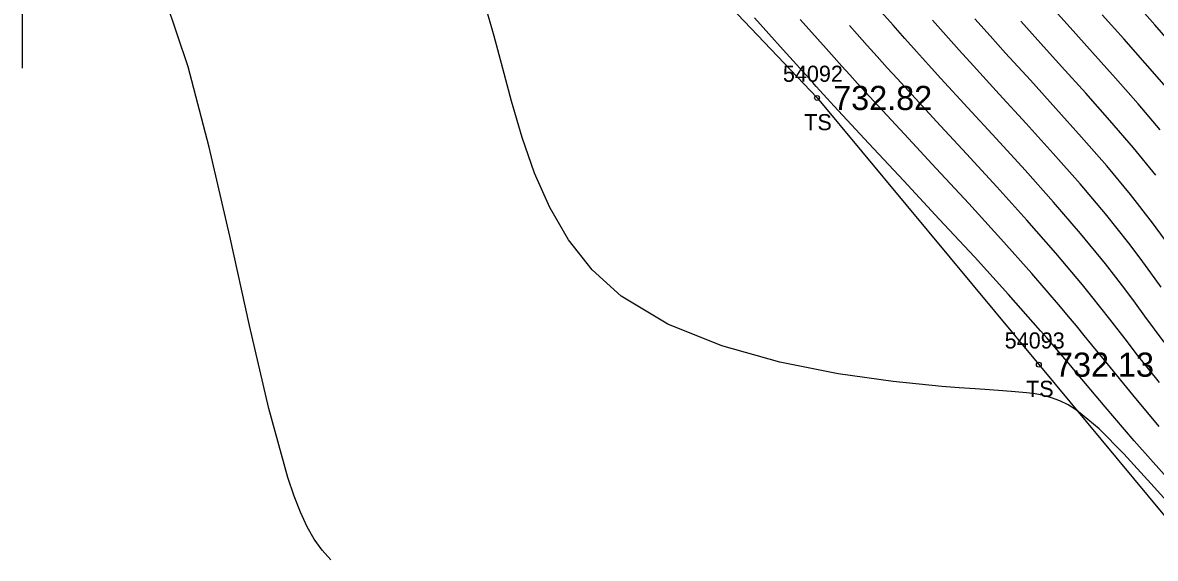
# Model space of a CAD drawing. Extents: x 1378535 to 1380697, y 997729 to 1000024.
# Drawn here: x 1379524.8 to 1379595, y 998967.1 to 999000.3 of the extents above; entities that cross this region are included whole.
import ezdxf

# ---------------------------------------------------------------- set-up
doc = ezdxf.new("R2010")
doc.units = 0
for name, color, linetype in [('RD_DTM_BkLn2', 7, 'Continuous'), ('RD_DTM_BkLn_txCode', 7, 'Continuous'), ('RD_DTM_Major1', 7, 'Continuous'), ('RD_DTM_Minor1', 7, 'Continuous'), ('RD_EX_Misc', 7, 'Continuous'), ('RD_EX_TX_Misc_ELEV', 7, 'Continuous'), ('RD_SMD_Locator', 7, 'Continuous')]:
    doc.layers.add(name, color=color, linetype=linetype)

msp = doc.modelspace()

# ---------------------------------------------------------------- linework, layer by layer
at = {"layer": 'RD_DTM_BkLn2'}
msp.add_lwpolyline([(1379549.178, 999022.196), (1379561.654, 999008.614), (1379573.991, 998995.636), (1379587.739, 998979.101), (1379600.39, 998963.869), (1379618.836, 998956.235), (1379632.894, 998950.83), (1379660.439, 998956.621)], dxfattribs=at)
at = {"layer": 'RD_DTM_Major1'}
for points in [[(1379595.257, 998993.65), (1379593.894, 998995.263), (1379592.49, 998996.864), (1379591.072, 998998.447), (1379589.669, 999000.004), (1379588.519, 999001.289)], [(1379595.207, 998977.992), (1379593.776, 998979.8), (1379593.223, 998980.512), (1379592.137, 998981.917), (1379591.588, 998982.619), (1379591.027, 998983.328), (1379590.445, 998984.048), (1379588.791, 998986.014), (1379587.002, 998988.051), (1379585.134, 998990.118), (1379583.245, 998992.175), (1379581.391, 998994.181), (1379579.629, 998996.096), (1379578.977, 998996.812), (1379578.342, 998997.513), (1379577.718, 998998.206), (1379577.1, 998998.897), (1379576.482, 998999.593), (1379576.007, 999000.13)]]:
    msp.add_lwpolyline(points, dxfattribs=at)
at = {"layer": 'RD_DTM_Minor1'}
for points in [[(1379543.855, 998966.998), (1379543.312, 998967.592), (1379542.824, 998968.274), (1379542.38, 998969.055), (1379541.968, 998969.945), (1379541.577, 998970.954), (1379541.196, 998972.094), (1379540.019, 998976.377), (1379538.819, 998981.522), (1379537.587, 998987.073), (1379536.32, 998992.575), (1379535.011, 998997.572), (1379533.653, 999001.609)], [(1379596.175, 998998.736), (1379594.924, 999000.162), (1379593.658, 999001.589)], [(1379596.499, 998969.719), (1379594.685, 998971.723), (1379593.007, 998973.568), (1379591.47, 998975.13), (1379590.081, 998976.281), (1379589.55, 998976.611), (1379589.037, 998976.863), (1379588.531, 998977.05), (1379588.023, 998977.185), (1379587.506, 998977.282), (1379586.968, 998977.354), (1379586.266, 998977.425), (1379585.51, 998977.484), (1379584.687, 998977.539), (1379583.788, 998977.597), (1379582.8, 998977.663), (1379581.714, 998977.747), (1379578.711, 998978.046), (1379575.295, 998978.53), (1379571.684, 998979.251), (1379568.096, 998980.261), (1379564.748, 998981.612), (1379561.856, 998983.356), (1379560.052, 998984.986), (1379558.592, 998986.832), (1379557.418, 998988.846), (1379556.474, 998990.982), (1379555.705, 998993.193), (1379555.054, 998995.43), (1379554.514, 998997.462), (1379553.984, 998999.458), (1379553.42, 999001.399)], [(1379595.515, 998980.493), (1379594.907, 998981.306), (1379594.314, 998982.11), (1379593.723, 998982.911), (1379593.125, 998983.714), (1379592.509, 998984.526), (1379591.865, 998985.353), (1379590.321, 998987.237), (1379588.641, 998989.183), (1379586.882, 998991.153), (1379585.097, 998993.112), (1379583.341, 998995.022), (1379581.668, 998996.846), (1379580.9, 998997.691), (1379580.156, 998998.517), (1379579.428, 998999.331), (1379578.708, 999000.143), (1379577.987, 999000.961)], [(1379595.645, 998996.285), (1379594.333, 998997.8), (1379592.999, 998999.304), (1379591.663, 999000.798)], [(1379595.504, 998972.3), (1379593.652, 998974.383), (1379591.847, 998976.495), (1379590.08, 998978.593), (1379589.712, 998979.029), (1379589.344, 998979.463), (1379588.975, 998979.896), (1379588.604, 998980.33), (1379588.229, 998980.766), (1379587.85, 998981.203), (1379585.851, 998983.46), (1379583.743, 998985.778), (1379581.567, 998988.13), (1379579.366, 998990.49), (1379577.18, 998992.832), (1379575.051, 998995.131), (1379574.827, 998995.375), (1379574.604, 998995.617), (1379574.162, 998996.102), (1379573.942, 998996.343), (1379573.722, 998996.584), (1379571.888, 998998.614), (1379570.104, 999000.609)], [(1379595.193, 998975.266), (1379593.554, 998977.222), (1379591.989, 998979.142), (1379591.508, 998979.737), (1379591.032, 998980.326), (1379590.555, 998980.913), (1379590.074, 998981.5), (1379589.585, 998982.092), (1379589.084, 998982.69), (1379587.295, 998984.762), (1379585.379, 998986.906), (1379583.389, 998989.083), (1379581.378, 998991.255), (1379579.401, 998993.383), (1379577.511, 998995.429), (1379577.005, 998995.982), (1379576.507, 998996.528), (1379576.016, 998997.07), (1379575.528, 998997.61), (1379575.041, 998998.151), (1379574.553, 998998.696), (1379572.946, 999000.503)], [(1379595.312, 998983.899), (1379594.674, 998984.799), (1379594.013, 998985.708), (1379593.316, 998986.632), (1379591.868, 998988.445), (1379590.29, 998990.306), (1379588.633, 998992.185), (1379586.947, 998994.051), (1379585.279, 998995.874), (1379583.679, 998997.625), (1379582.807, 998998.588), (1379581.965, 998999.527), (1379581.141, 999000.453)], [(1379595.527, 998986.881), (1379594.785, 998987.9), (1379593.424, 998989.646), (1379591.944, 998991.424), (1379590.387, 998993.213), (1379588.795, 998994.99), (1379587.212, 998996.731), (1379585.679, 998998.415), (1379584.71, 998999.489), (1379583.772, 999000.538)], [(1379594.987, 998990.841), (1379593.6, 998992.539), (1379592.141, 998994.239), (1379590.643, 998995.927), (1379589.143, 998997.589), (1379587.675, 998999.21), (1379586.613, 999000.39)]]:
    msp.add_lwpolyline(points, dxfattribs=at)
at = {"layer": 'RD_EX_Misc'}
msp.add_line((1379524.751, 998997.479), (1379524.751, 999007.479), dxfattribs=at)
at = {"layer": 'RD_SMD_Locator'}
for centre in [(1379573.991, 998995.636), (1379587.739, 998979.101)]:
    msp.add_circle(centre, 0.15, dxfattribs=at)

# ---------------------------------------------------------------- texts
at = {"layer": 'RD_DTM_BkLn_txCode'}
for s, p in [('54092', (1379571.873, 998996.636)), ('TS', (1379573.196, 998993.636)), ('54093', (1379585.621, 998980.101)), ('TS', (1379586.944, 998977.101))]:
    msp.add_text(s, height=1, dxfattribs=at).set_placement(p)
at = {"layer": 'RD_EX_TX_Misc_ELEV'}
for s, p in [('732.82', (1379574.991, 998994.886)), ('732.13', (1379588.739, 998978.351))]:
    msp.add_text(s, height=1.5, dxfattribs=at).set_placement(p)

doc.saveas('drawing.dxf')
